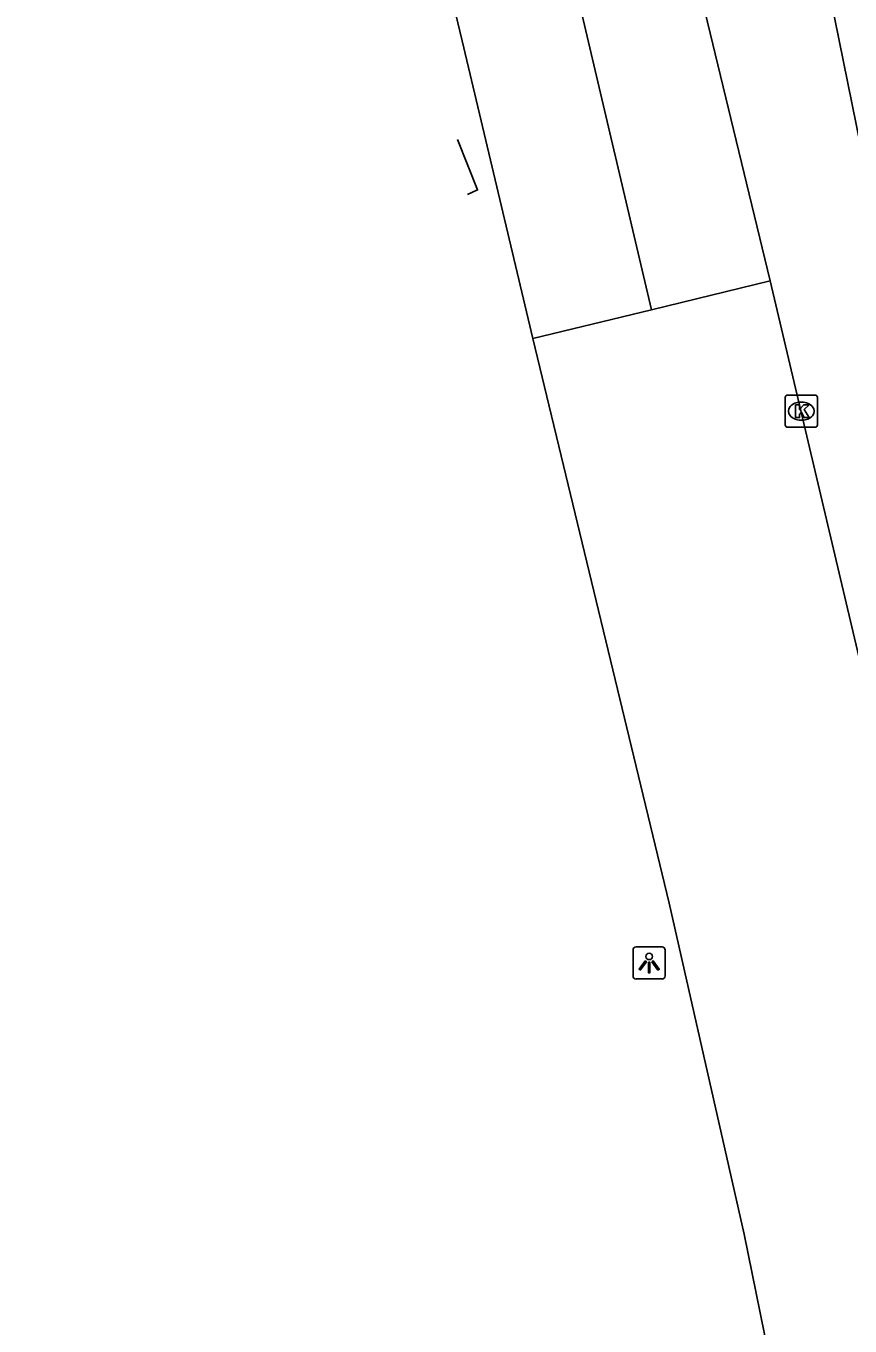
# Model space of a CAD drawing. Extents: x 159265 to 160143, y 383413 to 384319.
# Drawn here: x 159315.47 to 159341.01, y 383632.66 to 383673 of the extents above; entities that cross this region are included whole.
import ezdxf

# ---------------------------------------------------------------- set-up
doc = ezdxf.new("R2010")
doc.units = 0
for name, color, linetype in [('IMGEO_Kolk', 7, 'Continuous'), ('IMGEO_Lichtpunt', 7, 'Continuous'), ('IMGEO_Rijbaan_lokaal_open', 7, 'Continuous'), ('IMGEO_Rijbaan_regionaal_gesloten', 7, 'Continuous'), ('IMGEO_Verkeerseiland_groen', 7, 'Continuous')]:
    doc.layers.add(name, color=color, linetype=linetype)

msp = doc.modelspace()

# ---------------------------------------------------------------- linework, layer by layer
at = {"layer": 'IMGEO_Kolk'}
for p, q in [((159339.005, 383660.622), (159339.005, 383661.474)), ((159339.08, 383661.548), (159339.932, 383661.548)), ((159339.493, 383661.328), (159339.518, 383661.328)), ((159340.006, 383661.474), (159340.006, 383660.622)), ((159339.932, 383660.548), (159339.08, 383660.548)), ((159339.516, 383660.768), (159339.491, 383660.768))]:
    msp.add_line(p, q, dxfattribs=at)
for points in [[(159339.005, 383660.622), (159339.005, 383661.474)], [(159339.08, 383661.548), (159339.932, 383661.548)], [(159340.006, 383661.474), (159340.006, 383660.622)], [(159339.326, 383661.248), (159339.449, 383661.248), (159339.449, 383661.097), (159339.579, 383661.248), (159339.743, 383661.248), (159339.597, 383661.097), (159339.75, 383660.848), (159339.598, 383660.848), (159339.513, 383661.012), (159339.449, 383660.945), (159339.449, 383660.848), (159339.326, 383660.848), (159339.326, 383661.248)], [(159339.932, 383660.548), (159339.08, 383660.548)]]:
    msp.add_lwpolyline(points, dxfattribs=at)
for centre, start, end in [((159339.082, 383661.472), 91.552, 178.448), ((159339.082, 383661.472), 91.552, 178.448), ((159339.93, 383661.472), 1.552, 88.448), ((159339.93, 383661.472), 1.552, 88.448), ((159339.082, 383660.624), 181.552, 268.448), ((159339.082, 383660.624), 181.552, 268.448), ((159339.93, 383660.624), 271.552, 358.448), ((159339.93, 383660.624), 271.552, 358.448)]:
    msp.add_arc(centre, 0.0765, start, end, dxfattribs=at)
for centre, major_axis, ratio, start_param, end_param in [((159339.492, 383661.048), (-0.387, 0.002), 0.722429, 4.712389, 7.853982), ((159339.517, 383661.048), (-0.39, 0.002), 0.717154, 1.570796, 4.712389)]:
    msp.add_ellipse(centre, major_axis=major_axis, ratio=ratio, start_param=start_param, end_param=end_param, dxfattribs=at)
at = {"layer": 'IMGEO_Lichtpunt'}
for p, q in [((159335.189, 383644.427), (159334.381, 383644.427)), ((159335.189, 383644.427), (159334.381, 383644.427)), ((159334.287, 383644.332), (159334.287, 383643.525)), ((159334.287, 383644.332), (159334.287, 383643.525)), ((159335.283, 383643.525), (159335.283, 383644.332)), ((159335.283, 383643.525), (159335.283, 383644.332)), ((159334.381, 383643.431), (159335.189, 383643.431)), ((159334.381, 383643.431), (159335.189, 383643.431))]:
    msp.add_line(p, q, dxfattribs=at)
for points in [[(159334.661, 383643.996), (159334.7, 383643.968), (159334.512, 383643.706), (159334.474, 383643.733), (159334.661, 383643.996)], [(159334.873, 383643.968), (159334.911, 383643.995), (159335.098, 383643.733), (159335.059, 383643.705), (159334.873, 383643.968)], [(159334.763, 383643.948), (159334.81, 383643.948), (159334.81, 383643.626), (159334.763, 383643.626), (159334.763, 383643.948)]]:
    msp.add_lwpolyline(points, dxfattribs=at)
msp.add_circle((159334.786, 383644.13), 0.0994, dxfattribs=at)
for centre, start, end in [((159334.381, 383644.332), 90, 180), ((159334.381, 383644.332), 90, 180), ((159335.189, 383644.332), 0, 90), ((159335.189, 383644.332), 0, 90), ((159334.381, 383643.525), 180, 270), ((159334.381, 383643.525), 180, 270), ((159335.189, 383643.525), 270, 0), ((159335.189, 383643.525), 270, 360)]:
    msp.add_arc(centre, 0.0946, start, end, dxfattribs=at)
at = {"layer": 'IMGEO_Rijbaan_lokaal_open'}
msp.add_lwpolyline([(159322.954, 383766.957), (159323.122, 383765.878), (159324.407, 383757.692), (159325.851, 383750), (159328.1, 383738.016), (159331.856, 383718.365), (159336.016, 383696.703), (159339.221, 383679.999), (159340.401, 383673.929), (159342.02, 383665.933), (159342.067, 383665.703), (159342.379, 383664.493)], dxfattribs=at)
at = {"layer": 'IMGEO_Rijbaan_regionaal_gesloten'}
for points in [[(159280.211, 384172.631), (159274.487, 384158.497), (159272.013, 384150.923), (159269.535, 384141.678), (159267.507, 384132.324), (159266.005, 384119.851), (159265.496, 384109.233), (159267.965, 384029.162), (159271.62, 383998.252), (159277.018, 383952.804), (159311.634, 383770.65), (159326.117, 383701.416), (159334.862, 383664.196)], [(159338.544, 383665.089), (159336.511, 383673.455), (159336.041, 383675.319), (159332.664, 383689.455), (159329.732, 383702.333)], [(159331.18, 383663.302), (159328.984, 383672.539), (159327.175, 383680.053), (159325.952, 383685.388)], [(159338.544, 383665.089), (159334.862, 383664.196)], [(159343.033, 383646.03), (159338.544, 383665.089)], [(159334.862, 383664.196), (159331.18, 383663.302)], [(159331.18, 383663.302), (159335.405, 383645.784), (159337.732, 383635.509), (159340.488, 383621.935)]]:
    msp.add_lwpolyline(points, dxfattribs=at)
at = {"layer": 'IMGEO_Verkeerseiland_groen'}
msp.add_lwpolyline([(159328.839, 383669.476), (159329.469, 383667.91), (159329.149, 383667.765)], dxfattribs=at)

doc.saveas('drawing.dxf')
